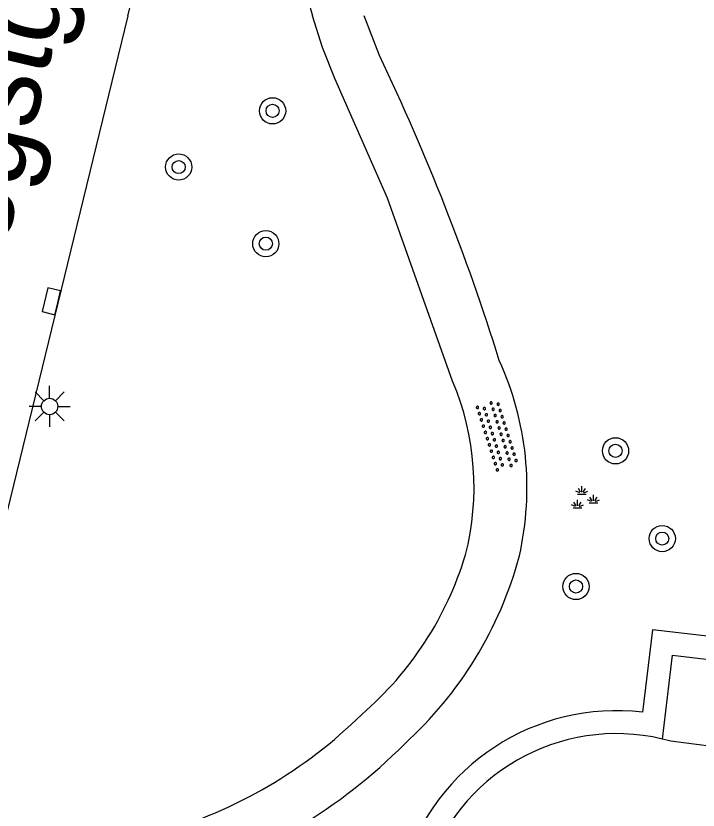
# Model space of a CAD drawing. Extents: x 125000 to 129004, y 397500 to 399008.
# Drawn here: x 127635.62 to 127656.44, y 398475.78 to 398500 of the extents above; entities that cross this region are included whole.
import ezdxf

# ---------------------------------------------------------------- set-up
doc = ezdxf.new("R2010")
doc.units = 0
for name, color, linetype in [('gg-anno-openbare ruimte label', 7, 'Continuous'), ('gg-knt-onverhard', 7, 'Continuous'), ('gg-knt-verharding', 7, 'Continuous'), ('gt-grn-groengrens', 7, 'Continuous'), ('gt-symb-boom', 7, 'Continuous'), ('gt-symb-groenvak', 7, 'Continuous'), ('gt-symb-kolk', 7, 'Continuous'), ('gt-symb-lichtmast', 7, 'Continuous'), ('gt-symb-overige verharding', 7, 'Continuous')]:
    doc.layers.add(name, color=color, linetype=linetype)

# ---------------------------------------------------------------- blocks, each defined once
blk = doc.blocks.new('gt0-KOLK')
at = {"layer": 'gt-symb-kolk'}
blk.add_lwpolyline([(0, 0), (0.375, 0), (0.375, 0.4), (-0.375, 0.4), (-0.375, 0), (0, 0)], dxfattribs=at)
blk = doc.blocks.new('gt0-BOOM')
at = {"layer": 'gt-symb-boom'}
for radius in [0.4, 0.2]:
    blk.add_circle((0, 0), radius, dxfattribs=at)
blk = doc.blocks.new('gt0-OVH')
at = {"layer": 'gt-symb-overige verharding'}
for points in [[(-0.972, 0.298), (-0.967, 0.308), (-0.965, 0.319), (-0.966, 0.33), (-0.971, 0.34), (-0.978, 0.348), (-0.988, 0.353), (-0.999, 0.355), (-1.01, 0.354), (-1.02, 0.349), (-1.028, 0.342), (-1.033, 0.332), (-1.035, 0.321), (-1.034, 0.31), (-1.029, 0.3), (-1.022, 0.292), (-1.012, 0.287), (-1.001, 0.285), (-0.99, 0.286), (-0.98, 0.291)], [(-0.772, 0.298), (-0.767, 0.308), (-0.765, 0.319), (-0.766, 0.33), (-0.771, 0.34), (-0.778, 0.348), (-0.788, 0.353), (-0.799, 0.355), (-0.81, 0.354), (-0.82, 0.349), (-0.828, 0.342), (-0.833, 0.332), (-0.835, 0.321), (-0.834, 0.31), (-0.829, 0.3), (-0.822, 0.292), (-0.812, 0.287), (-0.801, 0.285), (-0.79, 0.286), (-0.78, 0.291)], [(-0.572, 0.298), (-0.567, 0.308), (-0.565, 0.319), (-0.566, 0.33), (-0.571, 0.34), (-0.578, 0.348), (-0.588, 0.353), (-0.599, 0.355), (-0.61, 0.354), (-0.62, 0.349), (-0.628, 0.342), (-0.633, 0.332), (-0.635, 0.321), (-0.634, 0.31), (-0.629, 0.3), (-0.622, 0.292), (-0.612, 0.287), (-0.601, 0.285), (-0.59, 0.286), (-0.58, 0.291)], [(-0.372, 0.298), (-0.367, 0.308), (-0.365, 0.319), (-0.366, 0.33), (-0.371, 0.34), (-0.378, 0.348), (-0.388, 0.353), (-0.399, 0.355), (-0.41, 0.354), (-0.42, 0.349), (-0.428, 0.342), (-0.433, 0.332), (-0.435, 0.321), (-0.434, 0.31), (-0.429, 0.3), (-0.422, 0.292), (-0.412, 0.287), (-0.401, 0.285), (-0.39, 0.286), (-0.38, 0.291)], [(-0.172, 0.298), (-0.167, 0.308), (-0.165, 0.319), (-0.166, 0.33), (-0.171, 0.34), (-0.178, 0.348), (-0.188, 0.353), (-0.199, 0.355), (-0.21, 0.354), (-0.22, 0.349), (-0.228, 0.342), (-0.233, 0.332), (-0.235, 0.321), (-0.234, 0.31), (-0.229, 0.3), (-0.222, 0.292), (-0.212, 0.287), (-0.201, 0.285), (-0.19, 0.286), (-0.18, 0.291)], [(0.028, 0.298), (0.033, 0.308), (0.035, 0.319), (0.034, 0.33), (0.029, 0.34), (0.022, 0.348), (0.012, 0.353), (0.001, 0.355), (-0.01, 0.354), (-0.02, 0.349), (-0.028, 0.342), (-0.033, 0.332), (-0.035, 0.321), (-0.034, 0.31), (-0.029, 0.3), (-0.022, 0.292), (-0.012, 0.287), (-0.001, 0.285), (0.01, 0.286), (0.02, 0.291)], [(0.228, 0.298), (0.233, 0.308), (0.235, 0.319), (0.234, 0.33), (0.229, 0.34), (0.222, 0.348), (0.212, 0.353), (0.201, 0.355), (0.19, 0.354), (0.18, 0.349), (0.172, 0.342), (0.167, 0.332), (0.165, 0.321), (0.166, 0.31), (0.171, 0.3), (0.178, 0.292), (0.188, 0.287), (0.199, 0.285), (0.21, 0.286), (0.22, 0.291)], [(0.428, 0.298), (0.433, 0.308), (0.435, 0.319), (0.434, 0.33), (0.429, 0.34), (0.422, 0.348), (0.412, 0.353), (0.401, 0.355), (0.39, 0.354), (0.38, 0.349), (0.372, 0.342), (0.367, 0.332), (0.365, 0.321), (0.366, 0.31), (0.371, 0.3), (0.378, 0.292), (0.388, 0.287), (0.399, 0.285), (0.41, 0.286), (0.42, 0.291)], [(0.628, 0.298), (0.633, 0.308), (0.635, 0.319), (0.634, 0.33), (0.629, 0.34), (0.622, 0.348), (0.612, 0.353), (0.601, 0.355), (0.59, 0.354), (0.58, 0.349), (0.572, 0.342), (0.567, 0.332), (0.565, 0.321), (0.566, 0.31), (0.571, 0.3), (0.578, 0.292), (0.588, 0.287), (0.599, 0.285), (0.61, 0.286), (0.62, 0.291)], [(0.828, 0.298), (0.833, 0.308), (0.835, 0.319), (0.834, 0.33), (0.829, 0.34), (0.822, 0.348), (0.812, 0.353), (0.801, 0.355), (0.79, 0.354), (0.78, 0.349), (0.772, 0.342), (0.767, 0.332), (0.765, 0.321), (0.766, 0.31), (0.771, 0.3), (0.778, 0.292), (0.788, 0.287), (0.799, 0.285), (0.81, 0.286), (0.82, 0.291)], [(1.028, 0.298), (1.033, 0.308), (1.035, 0.319), (1.034, 0.33), (1.029, 0.34), (1.022, 0.348), (1.012, 0.353), (1.001, 0.355), (0.99, 0.354), (0.98, 0.349), (0.972, 0.342), (0.967, 0.332), (0.965, 0.321), (0.966, 0.31), (0.971, 0.3), (0.978, 0.292), (0.988, 0.287), (0.999, 0.285), (1.01, 0.286), (1.02, 0.291)], [(-0.872, 0.106), (-0.867, 0.116), (-0.865, 0.126), (-0.866, 0.137), (-0.871, 0.147), (-0.878, 0.156), (-0.888, 0.161), (-0.899, 0.163), (-0.91, 0.162), (-0.92, 0.157), (-0.928, 0.15), (-0.933, 0.14), (-0.935, 0.129), (-0.934, 0.118), (-0.929, 0.108), (-0.922, 0.1), (-0.912, 0.095), (-0.901, 0.092), (-0.89, 0.094), (-0.88, 0.098)], [(-0.672, 0.106), (-0.667, 0.116), (-0.665, 0.126), (-0.666, 0.137), (-0.671, 0.147), (-0.678, 0.156), (-0.688, 0.161), (-0.699, 0.163), (-0.71, 0.162), (-0.72, 0.157), (-0.728, 0.15), (-0.733, 0.14), (-0.735, 0.129), (-0.734, 0.118), (-0.729, 0.108), (-0.722, 0.1), (-0.712, 0.095), (-0.701, 0.092), (-0.69, 0.094), (-0.68, 0.098)], [(-0.472, 0.106), (-0.467, 0.116), (-0.465, 0.126), (-0.466, 0.137), (-0.471, 0.147), (-0.478, 0.156), (-0.488, 0.161), (-0.499, 0.163), (-0.51, 0.162), (-0.52, 0.157), (-0.528, 0.15), (-0.533, 0.14), (-0.535, 0.129), (-0.534, 0.118), (-0.529, 0.108), (-0.522, 0.1), (-0.512, 0.095), (-0.501, 0.092), (-0.49, 0.094), (-0.48, 0.098)], [(-0.272, 0.106), (-0.267, 0.116), (-0.265, 0.126), (-0.266, 0.137), (-0.271, 0.147), (-0.278, 0.156), (-0.288, 0.161), (-0.299, 0.163), (-0.31, 0.162), (-0.32, 0.157), (-0.328, 0.15), (-0.333, 0.14), (-0.335, 0.129), (-0.334, 0.118), (-0.329, 0.108), (-0.322, 0.1), (-0.312, 0.095), (-0.301, 0.092), (-0.29, 0.094), (-0.28, 0.098)], [(-0.072, 0.106), (-0.067, 0.116), (-0.065, 0.126), (-0.066, 0.137), (-0.071, 0.147), (-0.078, 0.156), (-0.088, 0.161), (-0.099, 0.163), (-0.11, 0.162), (-0.12, 0.157), (-0.128, 0.15), (-0.133, 0.14), (-0.135, 0.129), (-0.134, 0.118), (-0.129, 0.108), (-0.122, 0.1), (-0.112, 0.095), (-0.101, 0.092), (-0.09, 0.094), (-0.08, 0.098)], [(0.128, 0.106), (0.133, 0.116), (0.135, 0.126), (0.134, 0.137), (0.129, 0.147), (0.122, 0.156), (0.112, 0.161), (0.101, 0.163), (0.09, 0.162), (0.08, 0.157), (0.072, 0.15), (0.067, 0.14), (0.065, 0.129), (0.066, 0.118), (0.071, 0.108), (0.078, 0.1), (0.088, 0.095), (0.099, 0.092), (0.11, 0.094), (0.12, 0.098)], [(0.328, 0.106), (0.333, 0.116), (0.335, 0.126), (0.334, 0.137), (0.329, 0.147), (0.322, 0.156), (0.312, 0.161), (0.301, 0.163), (0.29, 0.162), (0.28, 0.157), (0.272, 0.15), (0.267, 0.14), (0.265, 0.129), (0.266, 0.118), (0.271, 0.108), (0.278, 0.1), (0.288, 0.095), (0.299, 0.092), (0.31, 0.094), (0.32, 0.098)], [(0.528, 0.106), (0.533, 0.116), (0.535, 0.126), (0.534, 0.137), (0.529, 0.147), (0.522, 0.156), (0.512, 0.161), (0.501, 0.163), (0.49, 0.162), (0.48, 0.157), (0.472, 0.15), (0.467, 0.14), (0.465, 0.129), (0.466, 0.118), (0.471, 0.108), (0.478, 0.1), (0.488, 0.095), (0.499, 0.092), (0.51, 0.094), (0.52, 0.098)], [(0.728, 0.106), (0.733, 0.116), (0.735, 0.126), (0.734, 0.137), (0.729, 0.147), (0.722, 0.156), (0.712, 0.161), (0.701, 0.163), (0.69, 0.162), (0.68, 0.157), (0.672, 0.15), (0.667, 0.14), (0.665, 0.129), (0.666, 0.118), (0.671, 0.108), (0.678, 0.1), (0.688, 0.095), (0.699, 0.092), (0.71, 0.094), (0.72, 0.098)], [(0.928, 0.106), (0.933, 0.116), (0.935, 0.126), (0.934, 0.137), (0.929, 0.147), (0.922, 0.156), (0.912, 0.161), (0.901, 0.163), (0.89, 0.162), (0.88, 0.157), (0.872, 0.15), (0.867, 0.14), (0.865, 0.129), (0.866, 0.118), (0.871, 0.108), (0.878, 0.1), (0.888, 0.095), (0.899, 0.092), (0.91, 0.094), (0.92, 0.098)], [(-0.972, -0.142), (-0.967, -0.132), (-0.965, -0.121), (-0.966, -0.11), (-0.971, -0.1), (-0.978, -0.092), (-0.988, -0.087), (-0.999, -0.085), (-1.01, -0.086), (-1.02, -0.091), (-1.028, -0.098), (-1.033, -0.108), (-1.035, -0.119), (-1.034, -0.13), (-1.029, -0.14), (-1.022, -0.148), (-1.012, -0.153), (-1.001, -0.155), (-0.99, -0.154), (-0.98, -0.149)], [(-0.772, -0.142), (-0.767, -0.132), (-0.765, -0.121), (-0.766, -0.11), (-0.771, -0.1), (-0.778, -0.092), (-0.788, -0.087), (-0.799, -0.085), (-0.81, -0.086), (-0.82, -0.091), (-0.828, -0.098), (-0.833, -0.108), (-0.835, -0.119), (-0.834, -0.13), (-0.829, -0.14), (-0.822, -0.148), (-0.812, -0.153), (-0.801, -0.155), (-0.79, -0.154), (-0.78, -0.149)], [(-0.572, -0.142), (-0.567, -0.132), (-0.565, -0.121), (-0.566, -0.11), (-0.571, -0.1), (-0.578, -0.092), (-0.588, -0.087), (-0.599, -0.085), (-0.61, -0.086), (-0.62, -0.091), (-0.628, -0.098), (-0.633, -0.108), (-0.635, -0.119), (-0.634, -0.13), (-0.629, -0.14), (-0.622, -0.148), (-0.612, -0.153), (-0.601, -0.155), (-0.59, -0.154), (-0.58, -0.149)], [(-0.372, -0.142), (-0.367, -0.132), (-0.365, -0.121), (-0.366, -0.11), (-0.371, -0.1), (-0.378, -0.092), (-0.388, -0.087), (-0.399, -0.085), (-0.41, -0.086), (-0.42, -0.091), (-0.428, -0.098), (-0.433, -0.108), (-0.435, -0.119), (-0.434, -0.13), (-0.429, -0.14), (-0.422, -0.148), (-0.412, -0.153), (-0.401, -0.155), (-0.39, -0.154), (-0.38, -0.149)], [(-0.172, -0.142), (-0.167, -0.132), (-0.165, -0.121), (-0.166, -0.11), (-0.171, -0.1), (-0.178, -0.092), (-0.188, -0.087), (-0.199, -0.085), (-0.21, -0.086), (-0.22, -0.091), (-0.228, -0.098), (-0.233, -0.108), (-0.235, -0.119), (-0.234, -0.13), (-0.229, -0.14), (-0.222, -0.148), (-0.212, -0.153), (-0.201, -0.155), (-0.19, -0.154), (-0.18, -0.149)], [(0.028, -0.142), (0.033, -0.132), (0.035, -0.121), (0.034, -0.11), (0.029, -0.1), (0.022, -0.092), (0.012, -0.087), (0.001, -0.085), (-0.01, -0.086), (-0.02, -0.091), (-0.028, -0.098), (-0.033, -0.108), (-0.035, -0.119), (-0.034, -0.13), (-0.029, -0.14), (-0.022, -0.148), (-0.012, -0.153), (-0.001, -0.155), (0.01, -0.154), (0.02, -0.149)], [(0.228, -0.142), (0.233, -0.132), (0.235, -0.121), (0.234, -0.11), (0.229, -0.1), (0.222, -0.092), (0.212, -0.087), (0.201, -0.085), (0.19, -0.086), (0.18, -0.091), (0.172, -0.098), (0.167, -0.108), (0.165, -0.119), (0.166, -0.13), (0.171, -0.14), (0.178, -0.148), (0.188, -0.153), (0.199, -0.155), (0.21, -0.154), (0.22, -0.149)], [(0.428, -0.142), (0.433, -0.132), (0.435, -0.121), (0.434, -0.11), (0.429, -0.1), (0.422, -0.092), (0.412, -0.087), (0.401, -0.085), (0.39, -0.086), (0.38, -0.091), (0.372, -0.098), (0.367, -0.108), (0.365, -0.119), (0.366, -0.13), (0.371, -0.14), (0.378, -0.148), (0.388, -0.153), (0.399, -0.155), (0.41, -0.154), (0.42, -0.149)], [(0.628, -0.142), (0.633, -0.132), (0.635, -0.121), (0.634, -0.11), (0.629, -0.1), (0.622, -0.092), (0.612, -0.087), (0.601, -0.085), (0.59, -0.086), (0.58, -0.091), (0.572, -0.098), (0.567, -0.108), (0.565, -0.119), (0.566, -0.13), (0.571, -0.14), (0.578, -0.148), (0.588, -0.153), (0.599, -0.155), (0.61, -0.154), (0.62, -0.149)], [(0.828, -0.142), (0.833, -0.132), (0.835, -0.121), (0.834, -0.11), (0.829, -0.1), (0.822, -0.092), (0.812, -0.087), (0.801, -0.085), (0.79, -0.086), (0.78, -0.091), (0.772, -0.098), (0.767, -0.108), (0.765, -0.119), (0.766, -0.13), (0.771, -0.14), (0.778, -0.148), (0.788, -0.153), (0.799, -0.155), (0.81, -0.154), (0.82, -0.149)], [(1.028, -0.142), (1.033, -0.132), (1.035, -0.121), (1.034, -0.11), (1.029, -0.1), (1.022, -0.092), (1.012, -0.087), (1.001, -0.085), (0.99, -0.086), (0.98, -0.091), (0.972, -0.098), (0.967, -0.108), (0.965, -0.119), (0.966, -0.13), (0.971, -0.14), (0.978, -0.148), (0.988, -0.153), (0.999, -0.155), (1.01, -0.154), (1.02, -0.149)], [(-0.872, -0.334), (-0.867, -0.324), (-0.865, -0.314), (-0.866, -0.303), (-0.871, -0.293), (-0.878, -0.284), (-0.888, -0.279), (-0.899, -0.277), (-0.91, -0.278), (-0.92, -0.283), (-0.928, -0.29), (-0.933, -0.3), (-0.935, -0.311), (-0.934, -0.322), (-0.929, -0.332), (-0.922, -0.34), (-0.912, -0.345), (-0.901, -0.348), (-0.89, -0.346), (-0.88, -0.342)], [(-0.672, -0.334), (-0.667, -0.324), (-0.665, -0.314), (-0.666, -0.303), (-0.671, -0.293), (-0.678, -0.284), (-0.688, -0.279), (-0.699, -0.277), (-0.71, -0.278), (-0.72, -0.283), (-0.728, -0.29), (-0.733, -0.3), (-0.735, -0.311), (-0.734, -0.322), (-0.729, -0.332), (-0.722, -0.34), (-0.712, -0.345), (-0.701, -0.348), (-0.69, -0.346), (-0.68, -0.342)], [(-0.472, -0.334), (-0.467, -0.324), (-0.465, -0.314), (-0.466, -0.303), (-0.471, -0.293), (-0.478, -0.284), (-0.488, -0.279), (-0.499, -0.277), (-0.51, -0.278), (-0.52, -0.283), (-0.528, -0.29), (-0.533, -0.3), (-0.535, -0.311), (-0.534, -0.322), (-0.529, -0.332), (-0.522, -0.34), (-0.512, -0.345), (-0.501, -0.348), (-0.49, -0.346), (-0.48, -0.342)], [(-0.272, -0.334), (-0.267, -0.324), (-0.265, -0.314), (-0.266, -0.303), (-0.271, -0.293), (-0.278, -0.284), (-0.288, -0.279), (-0.299, -0.277), (-0.31, -0.278), (-0.32, -0.283), (-0.328, -0.29), (-0.333, -0.3), (-0.335, -0.311), (-0.334, -0.322), (-0.329, -0.332), (-0.322, -0.34), (-0.312, -0.345), (-0.301, -0.348), (-0.29, -0.346), (-0.28, -0.342)], [(-0.072, -0.334), (-0.067, -0.324), (-0.065, -0.314), (-0.066, -0.303), (-0.071, -0.293), (-0.078, -0.284), (-0.088, -0.279), (-0.099, -0.277), (-0.11, -0.278), (-0.12, -0.283), (-0.128, -0.29), (-0.133, -0.3), (-0.135, -0.311), (-0.134, -0.322), (-0.129, -0.332), (-0.122, -0.34), (-0.112, -0.345), (-0.101, -0.348), (-0.09, -0.346), (-0.08, -0.342)], [(0.128, -0.334), (0.133, -0.324), (0.135, -0.314), (0.134, -0.303), (0.129, -0.293), (0.122, -0.284), (0.112, -0.279), (0.101, -0.277), (0.09, -0.278), (0.08, -0.283), (0.072, -0.29), (0.067, -0.3), (0.065, -0.311), (0.066, -0.322), (0.071, -0.332), (0.078, -0.34), (0.088, -0.345), (0.099, -0.348), (0.11, -0.346), (0.12, -0.342)], [(0.328, -0.334), (0.333, -0.324), (0.335, -0.314), (0.334, -0.303), (0.329, -0.293), (0.322, -0.284), (0.312, -0.279), (0.301, -0.277), (0.29, -0.278), (0.28, -0.283), (0.272, -0.29), (0.267, -0.3), (0.265, -0.311), (0.266, -0.322), (0.271, -0.332), (0.278, -0.34), (0.288, -0.345), (0.299, -0.348), (0.31, -0.346), (0.32, -0.342)], [(0.528, -0.334), (0.533, -0.324), (0.535, -0.314), (0.534, -0.303), (0.529, -0.293), (0.522, -0.284), (0.512, -0.279), (0.501, -0.277), (0.49, -0.278), (0.48, -0.283), (0.472, -0.29), (0.467, -0.3), (0.465, -0.311), (0.466, -0.322), (0.471, -0.332), (0.478, -0.34), (0.488, -0.345), (0.499, -0.348), (0.51, -0.346), (0.52, -0.342)], [(0.728, -0.334), (0.733, -0.324), (0.735, -0.314), (0.734, -0.303), (0.729, -0.293), (0.722, -0.284), (0.712, -0.279), (0.701, -0.277), (0.69, -0.278), (0.68, -0.283), (0.672, -0.29), (0.667, -0.3), (0.665, -0.311), (0.666, -0.322), (0.671, -0.332), (0.678, -0.34), (0.688, -0.345), (0.699, -0.348), (0.71, -0.346), (0.72, -0.342)], [(0.928, -0.334), (0.933, -0.324), (0.935, -0.314), (0.934, -0.303), (0.929, -0.293), (0.922, -0.284), (0.912, -0.279), (0.901, -0.277), (0.89, -0.278), (0.88, -0.283), (0.872, -0.29), (0.867, -0.3), (0.865, -0.311), (0.866, -0.322), (0.871, -0.332), (0.878, -0.34), (0.888, -0.345), (0.899, -0.348), (0.91, -0.346), (0.92, -0.342)]]:
    blk.add_lwpolyline(points, close=True, dxfattribs=at)
blk = doc.blocks.new('gt0-GRVAK')
at = {"layer": 'gt-symb-groenvak'}
for p, q in [((-0.091, 0.211), (-0.156, 0.322)), ((-0.047, 0.214), (-0.047, 0.393)), ((-0.004, 0.211), (0.061, 0.322)), ((-0.11, 0.189), (-0.228, 0.24)), ((-0.182, 0.153), (0.088, 0.153)), ((0.015, 0.189), (0.133, 0.24)), ((0.262, -0.052), (0.197, 0.059)), ((0.305, -0.049), (0.305, 0.13)), ((0.349, -0.052), (0.414, 0.059)), ((-0.245, -0.228), (-0.363, -0.177)), ((-0.226, -0.206), (-0.291, -0.095)), ((-0.183, -0.203), (-0.183, -0.024)), ((-0.139, -0.206), (-0.074, -0.095)), ((-0.12, -0.228), (-0.002, -0.177)), ((0.243, -0.074), (0.125, -0.023)), ((0.17, -0.11), (0.441, -0.11)), ((0.368, -0.074), (0.486, -0.023)), ((-0.318, -0.264), (-0.047, -0.264))]:
    blk.add_line(p, q, dxfattribs=at)
blk = doc.blocks.new('gt0-LMAST')
at = {"layer": 'gt-symb-lichtmast'}
for p, q in [((-0.005, 0.246), (-0.005, 0.621)), ((-0.182, 0.173), (-0.447, 0.438)), ((0.172, 0.173), (0.437, 0.438)), ((-0.255, -0.004), (-0.63, -0.004)), ((-0.182, -0.181), (-0.447, -0.446)), ((0.437, -0.446), (0.172, -0.181)), ((0.245, -0.004), (0.62, -0.004)), ((-0.005, -0.254), (-0.005, -0.629))]:
    blk.add_line(p, q, dxfattribs=at)
blk.add_circle((-0.005, -0.004), 0.25, dxfattribs=at)

msp = doc.modelspace()

# ---------------------------------------------------------------- linework, layer by layer
at = {"layer": 'gg-knt-onverhard'}
msp.add_line((127646.714, 398498.787), (127646.253, 398500), dxfattribs=at)
msp.add_lwpolyline([(127648.948, 398488.861), (127646.963, 398494.44), (127645.356, 398498.09), (127644.982, 398499.034), (127644.67, 398500)], dxfattribs=at)
for centre, radius, start, end in [((127659.773, 398504.343), 15.715, 139.9006, 196.0435), ((127584.965, 398469.124), 68.504, 17.29818, 25.65908), ((127641.855, 398485.606), 9.361, 347.2133, 24.5334), ((127641.28, 398485.631), 8.321, 345.5965, 22.8421), ((127639.414, 398486.561), 10.368, 310.6974, 343.1828), ((127639.486, 398486.62), 11.905, 312.1546, 344.9741), ((127635.977, 398489.049), 14.529, 286.1075, 314.5797), ((127635.78, 398489.419), 16.49, 286.412, 315.1772)]:
    msp.add_arc(centre, radius, start, end, dxfattribs=at)
at = {"layer": 'gg-knt-verharding'}
for q in [(127644.215, 398521.346), (127633.305, 398476.52)]:
    msp.add_line((127639.04, 398500), q, dxfattribs=at)
for points in [[(127655.346, 398477.948), (127655.659, 398480.502), (127658.656, 398480.148), (127660.702, 398500)], [(127658.58, 398477.5), (127655.604, 398477.881), (127655.346, 398477.948)]]:
    msp.add_lwpolyline(points, dxfattribs=at)
msp.add_arc((127653.947, 398472.025), 6.086, 76.7115, 163.1143, dxfattribs=at)
at = {"layer": 'gt-grn-groengrens'}
msp.add_lwpolyline([(127662.375, 398523.065), (127658.033, 398480.927), (127655.049, 398481.279), (127654.741, 398478.764)], dxfattribs=at)
msp.add_arc((127653.946, 398472.026), 6.785, 83.2735, 163.1212, dxfattribs=at)

# ---------------------------------------------------------------- block references
at = {"layer": 'gt-symb-boom'}
for p in [(127643.454, 398497.105), (127640.589, 398495.39), (127643.247, 398493.053), (127653.918, 398486.736), (127655.343, 398484.061), (127652.711, 398482.599)]:
    msp.add_blockref('gt0-BOOM', p, dxfattribs=at)
at = {"layer": 'gt-symb-groenvak'}
msp.add_blockref('gt0-GRVAK', (127652.939, 398485.265), dxfattribs=at)
at = {"layer": 'gt-symb-kolk', "rotation": 76.35276166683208}
msp.add_blockref('gt0-KOLK', (127636.899, 398491.253), dxfattribs=at)
at = {"layer": 'gt-symb-lichtmast'}
msp.add_blockref('gt0-LMAST', (127636.655, 398488.093), dxfattribs=at)
at = {"layer": 'gt-symb-overige verharding', "rotation": 107.69230089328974}
msp.add_blockref('gt0-OVH', (127650.313, 398487.205), dxfattribs=at)

# ---------------------------------------------------------------- texts
at = {"layer": 'gg-anno-openbare ruimte label'}
msp.add_text('Oegstgeeststraat', height=2.5, rotation=76.7, dxfattribs=at).set_placement((127634.701, 398490.332))

doc.saveas('drawing.dxf')
